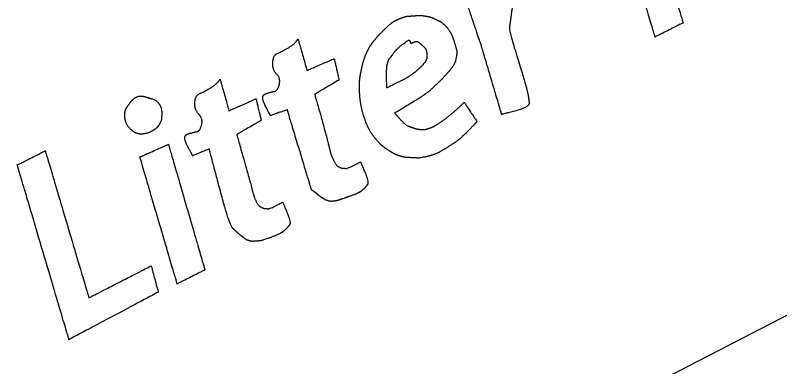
# Model space of a CAD drawing. Extents: x 2001876 to 2025694, y 804561 to 868938.
# Drawn here: x 2014490.71 to 2014522.14, y 825963.4 to 825977.84 of the extents above; entities that cross this region are included whole.
import ezdxf

# ---------------------------------------------------------------- set-up
doc = ezdxf.new("R2010")
doc.units = 0
doc.layers.add('Default', color=7, linetype='Continuous')

msp = doc.modelspace()

# ---------------------------------------------------------------- linework, layer by layer
at = {"layer": 'Default'}
msp.add_lwpolyline([(2014445.216, 825921.856), (2014614.937, 826009.404), (2014613.374, 826012.434), (2014443.652, 825924.887), (2014445.216, 825921.856)], close=True, dxfattribs=at)
for points in [[(2014516.368, 825983.577), (2014516.368, 825983.577), (2014518.168, 825977.527), (2014518.168, 825977.527)], [(2014517.018, 825976.949), (2014517.018, 825976.949), (2014515.222, 825982.981), (2014515.222, 825982.981)], [(2014509.871, 825976.603), (2014509.871, 825976.603), (2014509.108, 825978.855), (2014509.108, 825978.855)], [(2014507.203, 825977.826), (2014507.384, 825977.833), (2014507.425, 825977.833), (2014507.57, 825977.81)], [(2014511.151, 825978.138), (2014511.112, 825978.016), (2014511.087, 825977.716), (2014511.064, 825977.592)], [(2014505.776, 825977.141), (2014505.927, 825977.296), (2014506.22, 825977.57), (2014506.465, 825977.681)], [(2014506.465, 825977.681), (2014506.716, 825977.79), (2014507.021, 825977.814), (2014507.203, 825977.826)], [(2014507.57, 825977.81), (2014507.708, 825977.79), (2014507.894, 825977.727), (2014508.031, 825977.66)], [(2014508.031, 825977.66), (2014508.162, 825977.594), (2014508.223, 825977.575), (2014508.376, 825977.428)], [(2014511.064, 825977.592), (2014511.047, 825977.466), (2014511.043, 825977.464), (2014511.027, 825977.337)], [(2014518.168, 825977.527), (2014518.168, 825977.527), (2014517.018, 825976.949), (2014517.018, 825976.949)], [(2014508.376, 825977.428), (2014508.53, 825977.288), (2014508.722, 825976.896), (2014508.786, 825976.663)], [(2014511.027, 825977.337), (2014511.01, 825977.211), (2014511.652, 825975.153), (2014511.727, 825974.859)], [(2014505.481, 825976.82), (2014505.602, 825976.964), (2014505.622, 825976.985), (2014505.776, 825977.141)], [(2014501.888, 825976.476), (2014502.131, 825976.611), (2014502.339, 825976.862), (2014502.339, 825976.862)], [(2014502.339, 825976.862), (2014502.339, 825976.862), (2014502.707, 825975.573), (2014502.707, 825975.573)], [(2014505.125, 825976.222), (2014505.216, 825976.433), (2014505.363, 825976.672), (2014505.481, 825976.82)], [(2014506.263, 825976.277), (2014506.383, 825976.451), (2014506.876, 825976.834), (2014506.901, 825976.816)], [(2014506.901, 825976.816), (2014506.922, 825976.796), (2014506.93, 825976.79), (2014506.94, 825976.769)], [(2014506.94, 825976.769), (2014506.948, 825976.753), (2014506.945, 825976.731), (2014506.973, 825976.705)], [(2014506.973, 825976.705), (2014506.996, 825976.681), (2014507.077, 825976.733), (2014507.144, 825976.752)], [(2014507.144, 825976.752), (2014507.211, 825976.771), (2014507.282, 825976.751), (2014507.375, 825976.671)], [(2014507.375, 825976.671), (2014507.467, 825976.591), (2014507.632, 825976.42), (2014507.638, 825976.219)], [(2014508.786, 825976.663), (2014508.848, 825976.434), (2014508.88, 825976.332), (2014508.84, 825976.102)], [(2014510.71, 825973.767), (2014510.71, 825973.767), (2014509.871, 825976.603), (2014509.871, 825976.603)], [(2014501.3, 825975.901), (2014501.314, 825976.2), (2014501.652, 825976.339), (2014501.888, 825976.476)], [(2014506.026, 825975.894), (2014506.069, 825976.028), (2014506.139, 825976.101), (2014506.263, 825976.277)], [(2014502.707, 825975.573), (2014502.707, 825975.573), (2014503.826, 825976.053), (2014503.826, 825976.053)], [(2014503.826, 825976.053), (2014503.826, 825976.053), (2014504.024, 825975.183), (2014504.024, 825975.183)], [(2014504.94, 825975.569), (2014504.974, 825975.74), (2014505.04, 825976.009), (2014505.125, 825976.222)], [(2014507.638, 825976.219), (2014507.649, 825976.02), (2014507.437, 825975.757), (2014507.292, 825975.631)], [(2014508.84, 825976.102), (2014508.798, 825975.876), (2014508.6, 825975.595), (2014508.412, 825975.385)], [(2014501.563, 825974.983), (2014501.637, 825975.247), (2014501.279, 825975.604), (2014501.3, 825975.901)], [(2014505.98, 825975.507), (2014505.984, 825975.637), (2014505.983, 825975.759), (2014506.026, 825975.894)], [(2014507.292, 825975.631), (2014507.153, 825975.503), (2014507.063, 825975.441), (2014506.94, 825975.352)], [(2014504.875, 825975.198), (2014504.888, 825975.312), (2014504.901, 825975.396), (2014504.94, 825975.569)], [(2014505.988, 825974.856), (2014505.988, 825974.856), (2014505.975, 825975.377), (2014505.98, 825975.507)], [(2014506.94, 825975.352), (2014506.817, 825975.263), (2014505.988, 825974.856), (2014505.988, 825974.856)], [(2014508.412, 825975.385), (2014508.221, 825975.179), (2014508.008, 825974.977), (2014507.801, 825974.783)], [(2014498.684, 825974.823), (2014498.926, 825974.958), (2014499.134, 825975.209), (2014499.134, 825975.209)], [(2014499.134, 825975.209), (2014499.134, 825975.209), (2014499.502, 825973.92), (2014499.502, 825973.92)], [(2014504.024, 825975.183), (2014504.024, 825975.183), (2014503.024, 825974.591), (2014503.024, 825974.591)], [(2014504.865, 825974.901), (2014504.868, 825975.005), (2014504.867, 825975.086), (2014504.875, 825975.198)], [(2014498.095, 825974.248), (2014498.11, 825974.547), (2014498.448, 825974.686), (2014498.684, 825974.823)], [(2014500.995, 825974.608), (2014501.207, 825974.692), (2014501.493, 825974.722), (2014501.563, 825974.983)], [(2014504.877, 825974.57), (2014504.863, 825974.736), (2014504.866, 825974.799), (2014504.865, 825974.901)], [(2014507.801, 825974.783), (2014507.594, 825974.59), (2014506.308, 825973.819), (2014506.308, 825973.819)], [(2014511.727, 825974.859), (2014511.802, 825974.565), (2014511.809, 825974.462), (2014511.84, 825974.263)], [(2014495.425, 825974.237), (2014495.555, 825974.412), (2014495.848, 825974.558), (2014496.069, 825974.487)], [(2014496.069, 825974.487), (2014496.287, 825974.421), (2014496.153, 825974.454), (2014496.189, 825974.442)], [(2014496.189, 825974.442), (2014496.224, 825974.434), (2014496.238, 825974.436), (2014496.285, 825974.425)], [(2014496.285, 825974.425), (2014496.332, 825974.413), (2014496.541, 825974.326), (2014496.628, 825974.197)], [(2014499.502, 825973.92), (2014499.502, 825973.92), (2014500.611, 825974.41), (2014500.611, 825974.41)], [(2014500.611, 825974.41), (2014500.611, 825974.41), (2014500.823, 825973.522), (2014500.823, 825973.522)], [(2014501.207, 825973.72), (2014501.207, 825973.72), (2014500.78, 825974.528), (2014500.995, 825974.608)], [(2014503.024, 825974.591), (2014503.024, 825974.591), (2014503.563, 825972.664), (2014503.626, 825972.384)], [(2014505.047, 825973.685), (2014504.952, 825973.989), (2014504.885, 825974.405), (2014504.877, 825974.57)], [(2014495.219, 825973.665), (2014495.208, 825973.874), (2014495.299, 825974.065), (2014495.425, 825974.237)], [(2014496.628, 825974.197), (2014496.712, 825974.072), (2014496.744, 825973.833), (2014496.731, 825973.698)], [(2014498.373, 825973.333), (2014498.441, 825973.598), (2014498.079, 825973.953), (2014498.095, 825974.248)], [(2014508.589, 825973.742), (2014508.83, 825973.938), (2014509.168, 825974.266), (2014509.168, 825974.266)], [(2014509.168, 825974.266), (2014509.168, 825974.266), (2014509.694, 825973.473), (2014509.694, 825973.473)], [(2014511.84, 825974.263), (2014511.871, 825974.064), (2014510.71, 825973.767), (2014510.71, 825973.767)], [(2014501.898, 825973.959), (2014501.898, 825973.959), (2014501.207, 825973.72), (2014501.207, 825973.72)], [(2014502.889, 825970.679), (2014502.889, 825970.679), (2014501.898, 825973.959), (2014501.898, 825973.959)], [(2014506.308, 825973.819), (2014506.308, 825973.819), (2014506.747, 825973.344), (2014506.813, 825973.317)], [(2014495.543, 825973.086), (2014495.433, 825973.161), (2014495.232, 825973.452), (2014495.219, 825973.665)], [(2014496.731, 825973.698), (2014496.723, 825973.566), (2014496.715, 825973.521), (2014496.664, 825973.413)], [(2014500.823, 825973.522), (2014500.823, 825973.522), (2014499.82, 825972.938), (2014499.82, 825972.938)], [(2014505.51, 825972.788), (2014505.328, 825973.011), (2014505.146, 825973.383), (2014505.047, 825973.685)], [(2014507.792, 825973.223), (2014507.988, 825973.299), (2014508.343, 825973.544), (2014508.589, 825973.742)], [(2014509.694, 825973.473), (2014509.694, 825973.473), (2014509.022, 825972.763), (2014508.699, 825972.556)], [(2014496.664, 825973.413), (2014496.612, 825973.304), (2014496.51, 825973.195), (2014496.381, 825973.108)], [(2014497.79, 825972.955), (2014498.009, 825973.037), (2014498.305, 825973.067), (2014498.373, 825973.333)], [(2014506.813, 825973.317), (2014506.882, 825973.291), (2014506.923, 825973.271), (2014507.013, 825973.236)], [(2014507.013, 825973.236), (2014507.107, 825973.203), (2014507.248, 825973.158), (2014507.384, 825973.151)], [(2014507.384, 825973.151), (2014507.514, 825973.147), (2014507.598, 825973.154), (2014507.792, 825973.223)], [(2014495.793, 825972.969), (2014495.75, 825972.982), (2014495.652, 825973.004), (2014495.543, 825973.086)], [(2014495.872, 825972.953), (2014495.83, 825972.957), (2014495.83, 825972.957), (2014495.793, 825972.969)], [(2014496.381, 825973.108), (2014496.252, 825973.021), (2014495.915, 825972.95), (2014495.872, 825972.953)], [(2014498.007, 825972.069), (2014498.007, 825972.069), (2014497.576, 825972.875), (2014497.79, 825972.955)], [(2014499.82, 825972.938), (2014499.82, 825972.938), (2014500.394, 825970.922), (2014500.454, 825970.666)], [(2014495.837, 825972.02), (2014495.837, 825972.02), (2014497.012, 825972.539), (2014497.012, 825972.539)], [(2014497.012, 825972.539), (2014497.012, 825972.539), (2014498.507, 825967.38), (2014498.507, 825967.38)], [(2014506.055, 825972.297), (2014505.874, 825972.418), (2014505.694, 825972.56), (2014505.51, 825972.788)], [(2014508.699, 825972.556), (2014508.377, 825972.348), (2014507.979, 825972.117), (2014507.673, 825972.046)], [(2014490.814, 825971.7), (2014490.814, 825971.7), (2014491.946, 825972.274), (2014491.946, 825972.274)], [(2014491.946, 825972.274), (2014491.946, 825972.274), (2014493.74, 825966.236), (2014493.74, 825966.236)], [(2014498.686, 825972.348), (2014498.686, 825972.348), (2014498.007, 825972.069), (2014498.007, 825972.069)], [(2014499.653, 825969.096), (2014499.511, 825969.233), (2014498.686, 825972.348), (2014498.686, 825972.348)], [(2014503.626, 825972.384), (2014503.69, 825972.1), (2014503.903, 825971.668), (2014504.024, 825971.612)], [(2014506.566, 825972.049), (2014506.42, 825972.086), (2014506.235, 825972.175), (2014506.055, 825972.297)], [(2014497.371, 825966.804), (2014497.371, 825966.804), (2014495.837, 825972.02), (2014495.837, 825972.02)], [(2014506.917, 825971.994), (2014506.742, 825972.006), (2014506.715, 825972.008), (2014506.566, 825972.049)], [(2014507.673, 825972.046), (2014507.365, 825971.969), (2014507.096, 825971.984), (2014506.917, 825971.994)], [(2014492.922, 825964.52), (2014492.922, 825964.52), (2014490.796, 825971.696), (2014490.796, 825971.696)], [(2014490.796, 825971.696), (2014490.796, 825971.696), (2014490.814, 825971.7), (2014490.814, 825971.7)], [(2014504.024, 825971.612), (2014504.14, 825971.555), (2014504.191, 825971.565), (2014504.277, 825971.548)], [(2014504.277, 825971.548), (2014504.366, 825971.533), (2014504.91, 825971.819), (2014504.91, 825971.819)], [(2014504.91, 825971.819), (2014504.91, 825971.819), (2014505.264, 825970.973), (2014505.192, 825970.885)], [(2014500.454, 825970.666), (2014500.517, 825970.407), (2014500.697, 825970.019), (2014500.819, 825969.959)], [(2014503.342, 825970.335), (2014503.281, 825970.374), (2014502.889, 825970.679), (2014502.889, 825970.679)], [(2014504.961, 825970.638), (2014504.828, 825970.528), (2014504.419, 825970.389), (2014504.229, 825970.321)], [(2014505.192, 825970.885), (2014505.12, 825970.796), (2014505.092, 825970.741), (2014504.961, 825970.638)], [(2014503.535, 825970.229), (2014503.453, 825970.259), (2014503.404, 825970.295), (2014503.342, 825970.335)], [(2014504.229, 825970.321), (2014504.041, 825970.26), (2014503.966, 825970.227), (2014503.852, 825970.209)], [(2014501.072, 825969.895), (2014501.162, 825969.88), (2014501.705, 825970.166), (2014501.705, 825970.166)], [(2014501.705, 825970.166), (2014501.705, 825970.166), (2014502.064, 825969.322), (2014501.988, 825969.232)], [(2014503.852, 825970.209), (2014503.733, 825970.193), (2014503.621, 825970.202), (2014503.535, 825970.229)], [(2014500.819, 825969.959), (2014500.936, 825969.902), (2014500.989, 825969.908), (2014501.072, 825969.895)], [(2014500.101, 825968.704), (2014499.994, 825968.781), (2014499.795, 825968.96), (2014499.653, 825969.096)], [(2014501.988, 825969.232), (2014501.915, 825969.143), (2014501.88, 825969.094), (2014501.751, 825968.976)], [(2014501.751, 825968.976), (2014501.62, 825968.863), (2014500.912, 825968.6), (2014500.818, 825968.582)], [(2014500.33, 825968.576), (2014500.245, 825968.604), (2014500.208, 825968.626), (2014500.101, 825968.704)], [(2014500.625, 825968.56), (2014500.546, 825968.555), (2014500.42, 825968.551), (2014500.33, 825968.576)], [(2014500.818, 825968.582), (2014500.723, 825968.569), (2014500.709, 825968.567), (2014500.625, 825968.56)], [(2014493.74, 825966.236), (2014493.74, 825966.236), (2014496.302, 825967.547), (2014496.302, 825967.547)], [(2014496.302, 825967.547), (2014496.302, 825967.547), (2014496.593, 825966.469), (2014496.593, 825966.469)], [(2014498.507, 825967.38), (2014498.507, 825967.38), (2014497.371, 825966.804), (2014497.371, 825966.804)], [(2014496.593, 825966.469), (2014496.593, 825966.469), (2014492.922, 825964.52), (2014492.922, 825964.52)]]:
    msp.add_open_spline(points, degree=2, dxfattribs=at)

doc.saveas('drawing.dxf')
